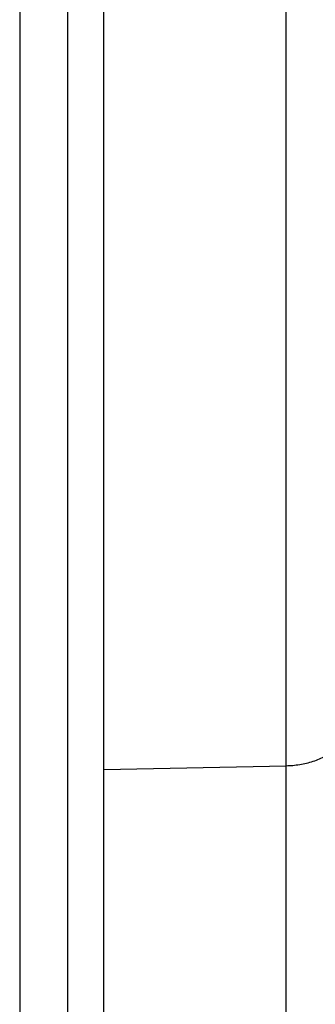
# Model space of a CAD drawing. Header units: inches. Extents: x 0 to 77643, y -44170 to 0.
# Tile 331 of 546: x 76122.75 to 76123.98, y -39562.46 to -39558.36. Entities that reach past the tile are written whole.
import ezdxf

# ---------------------------------------------------------------- set-up
doc = ezdxf.new("R2010")
doc.units = ezdxf.units.IN
doc.header["$MEASUREMENT"] = 0
doc.layers.get('0').update_dxf_attribs({"lineweight": 0})
doc.layers.add('FAKRO LOFT LADDERS', color=7, linetype='Continuous')

# ---------------------------------------------------------------- blocks, each defined once
blk = doc.blocks.new('A$C6AF374F8')
at = {"layer": 'FAKRO LOFT LADDERS', "color": 7, "linetype": 'Continuous'}
for p, q in [((155.5, 2183.486), (155.5, 2049.167)), ((157.5, 2049.167), (157.5, 2183.486)), ((159, 2118.975), (159, 2160.613)), ((166.587, 2119.133), (166.587, 2160.771)), ((159, 2118.975), (166.587, 2119.133)), ((159, 2080.874), (159, 2118.975)), ((166.587, 2080.609), (166.587, 2119.133))]:
    blk.add_line(p, q, dxfattribs=at)
blk.add_rational_spline([(166.587, 2119.133), (169, 2119.183), (169, 2120.624)], [1, 0.719339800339, 1], degree=2, dxfattribs=at)

msp = doc.modelspace()

# ---------------------------------------------------------------- block references
at = {"xscale": 0.1, "yscale": 0.1, "zscale": 0.1}
msp.add_blockref('A$C6AF374F8', (76107.1973, -39773.38402), dxfattribs=at)

doc.saveas('drawing.dxf')
